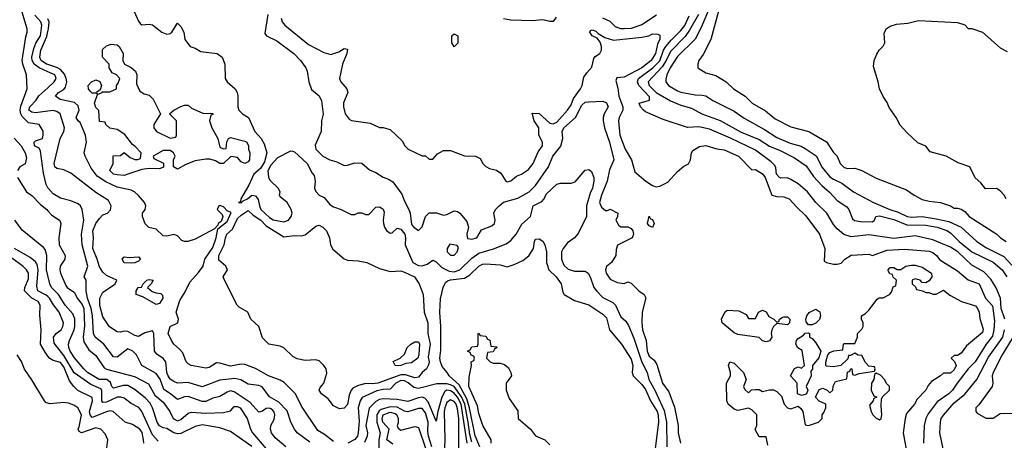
# Model space of a CAD drawing. Header units: inches. Extents: x 1793389 to 1900389, y 320802 to 470796.
# Tile 503 of 656: x 1859841 to 1865393, y 394227 to 396601. Entities that reach past the tile are written whole.
import ezdxf

# ---------------------------------------------------------------- set-up
doc = ezdxf.new("R2010")
doc.units = ezdxf.units.IN
doc.header["$MEASUREMENT"] = 0
doc.layers.add('B8359', color=7, linetype='Continuous')
doc.layers.add('B8369', color=7, linetype='Continuous')

msp = doc.modelspace()

# ---------------------------------------------------------------- linework, layer by layer
at = {"layer": 'B8359', "color": 2}
for points, elevation in [([(1860000, 395651.5), (1859989.6, 395670), (1859975.4, 395735.4), (1859958.7, 395858.7), (1859950, 395875.3), (1859925.2, 395890), (1859922, 395910), (1859930, 395918), (1859968.7, 395931.3), (1859974, 395950), (1859972.5, 395972.5), (1859950, 396008.7), (1859890, 396019.6), (1859855.5, 396055.5), (1859847.3, 396070), (1859844.2, 396090), (1859847.6, 396112.4), (1859882, 396210), (1859879.3, 396290), (1859857.6, 396350), (1859854.7, 396370), (1859875.6, 396504.4), (1859883.7, 396530), (1859882.7, 396550), (1859852.7, 396650)], 226), ([(1860000, 396307.6), (1859949.8, 396329.8), (1859922, 396350), (1859910.9, 396370), (1859909.8, 396390), (1859920.7, 396439.3), (1859932.1, 396467.9), (1859957.4, 396510), (1859966.2, 396570), (1859959.1, 396590), (1859926.7, 396626.7)], 222), ([(1860000, 396347.6), (1859992.3, 396350), (1859962.4, 396370), (1859958.8, 396378.8), (1859954.7, 396390), (1859959.2, 396430), (1859993.1, 396506.9), (1860000, 396534.7)], 218), ([(1860000, 396084.3), (1859930, 396075.4), (1859910, 396079.6), (1859892.7, 396090), (1859897.6, 396110), (1859933, 396147), (1859949.1, 396170.9), (1860000, 396217.4)], 222), ([(1859810, 395933.2), (1859850, 395889), (1859871.6, 395850), (1859878.7, 395821.3), (1859871.6, 395788.4), (1859842, 395770), (1859829.3, 395750.7)], 230), ([(1859829, 395710), (1859879, 395630), (1859910, 395609), (1859958, 395558), (1859994, 395530), (1860000, 395522.7)], 230), ([(1860000, 395157.9), (1859992.4, 395190), (1859993.3, 395270), (1859983.6, 395303.6), (1859975.1, 395315.1), (1859854, 395414), (1859814, 395470)], 234), ([(1860000, 394702.6), (1859984.2, 394724.2), (1859958.4, 394770), (1859962.7, 394850), (1859953.6, 394933.6), (1859956, 394990), (1859945.2, 395010), (1859910, 395029.6), (1859867.3, 395070), (1859869.6, 395090), (1859890, 395138), (1859889.6, 395170), (1859878.4, 395190), (1859858, 395210), (1859690.9, 395330.9)], 242), ([(1860000, 395038.4), (1859990, 395047.1), (1859943.6, 395070), (1859936.6, 395096.6), (1859944.8, 395190), (1859939.8, 395219.8), (1859930, 395235.1), (1859899.1, 395259.1), (1859812.3, 395310)], 238), ([(1860000, 394436.1), (1859990, 394439), (1859981.2, 394450), (1859910, 394569), (1859868.1, 394628.1), (1859851.4, 394671.4), (1859826.6, 394710)], 246)]:
    msp.add_lwpolyline(points, dxfattribs=dict(at, elevation=elevation))
at = {"layer": 'B8369', "color": 2}
for points, elevation in [([(1863740.3, 396690), (1863683.2, 396556.8), (1863649.2, 396490.8), (1863550, 396394), (1863508.8, 396330), (1863490.5, 396290), (1863484.9, 396264.9), (1863484, 396250), (1863498.8, 396230), (1863550, 396199.1), (1863570, 396193), (1863650, 396176.3), (1863690, 396175.5), (1863710, 396170.6), (1863750, 396145.5), (1863870, 396084.9), (1863925.5, 396045.5), (1864041.8, 395981.8), (1864110, 395937.1), (1864184.9, 395904.9), (1864247.2, 395887.2), (1864270, 395874.9), (1864332.3, 395832.3), (1864367.1, 395767.1), (1864410, 395714.9), (1864430, 395700.4), (1864477.7, 395677.7), (1864542, 395630), (1864654.8, 395570), (1864747.3, 395530), (1864794.7, 395514.7), (1864844.7, 395490), (1864870, 395486), (1864930, 395490.3), (1865010, 395477.7), (1865081.4, 395461.4), (1865150.6, 395430), (1865239.1, 395350), (1865293.7, 395313.7), (1865390, 395263.8), (1865436.2, 395216.2)], 238), ([(1860486.9, 396646.9), (1860510, 396592), (1860519.8, 396579.8), (1860530, 396571.3), (1860570, 396576), (1860590, 396571.3), (1860642, 396530), (1860670, 396518.8), (1860690, 396522.8), (1860699, 396530), (1860730, 396582), (1860750, 396562), (1860766, 396530), (1860771.3, 396490), (1860802, 396450), (1860830, 396441), (1860862.5, 396422.5), (1860954, 396410), (1860982, 396390), (1860998, 396350), (1860998.8, 396270), (1861011, 396250), (1861056, 396210), (1861066.8, 396190), (1861071, 396171), (1861070.8, 396110), (1861076, 396090), (1861098, 396070), (1861131, 396050), (1861167.3, 395970), (1861203, 395930), (1861219.5, 395899.5), (1861234, 395850), (1861221.1, 395798.9), (1861198, 395762), (1861160.4, 395730), (1861132.5, 395667.5), (1861088, 395590), (1861086.4, 395573.6), (1861074, 395570), (1861090, 395567.7), (1861100.7, 395579.3), (1861125.2, 395590), (1861149.5, 395610.5), (1861170, 395607.3), (1861185.5, 395585.5), (1861192.4, 395550), (1861201.3, 395530), (1861250, 395484.4), (1861270, 395470.5), (1861330, 395459.3), (1861356, 395470), (1861372.3, 395490), (1861378, 395510), (1861372.3, 395530), (1861350, 395569.2), (1861310, 395602), (1861306, 395610), (1861309, 395630), (1861299, 395650), (1861254.2, 395694.2), (1861246, 395710), (1861242.7, 395750), (1861258.4, 395781.6), (1861296.2, 395823.8), (1861370, 395860.7), (1861378.5, 395858.5), (1861390, 395854.8), (1861461, 395790), (1861490, 395734), (1861502, 395722), (1861506.8, 395690), (1861502.8, 395650), (1861510, 395632), (1861530, 395611.3), (1861556.9, 395596.9), (1861590, 395558), (1861610, 395544.7), (1861654, 395530), (1861710, 395502), (1861730, 395502), (1861748.7, 395511.3), (1861770, 395511.3), (1861790, 395502), (1861810, 395502), (1861850, 395542), (1861870, 395544.7), (1861879.8, 395539.8), (1861891, 395531), (1861895.3, 395515.3), (1861890.6, 395470), (1861893, 395450), (1861897.3, 395430), (1861910, 395411), (1861930, 395396), (1861942, 395398), (1861970, 395424.7), (1861990, 395418.8), (1862012.4, 395390), (1862017.1, 395370), (1862014, 395330), (1862057.1, 395230), (1862090, 395213.7), (1862110, 395212.4), (1862138.3, 395221.7), (1862170, 395244.7), (1862190, 395234.8), (1862222, 395202), (1862262.2, 395182.2), (1862290, 395178), (1862323.6, 395190), (1862390, 395254.4), (1862430, 395282.4), (1862512.7, 395307.3), (1862583.9, 395336.1), (1862610, 395354), (1862640.9, 395390), (1862673.1, 395446.9), (1862720.9, 395490), (1862737.2, 395550), (1862785.6, 395574.4), (1862799.3, 395590), (1862810, 395616), (1862870, 395672), (1862890, 395678), (1862950, 395678), (1862974, 395686), (1863030, 395751), (1863050, 395756), (1863064.5, 395744.5), (1863079.3, 395710), (1863079.3, 395690), (1863070.5, 395650.5), (1863057.6, 395622.4), (1863036.5, 395550), (1863036.5, 395490), (1862990, 395394), (1862970.2, 395369.8), (1862930, 395340.7), (1862904.9, 395310), (1862895.3, 395290), (1862895.3, 395250), (1862910, 395216.3), (1862933.4, 395193.4), (1862970, 395182.4), (1863030, 395182), (1863046.8, 395170), (1863058, 395150), (1863078.4, 395090), (1863092.7, 395070), (1863130, 395032.4), (1863185.2, 395005.2), (1863200.4, 394990), (1863230, 394924), (1863259.3, 394899.3), (1863274.9, 394874.9), (1863304.2, 394804.2), (1863348.6, 394668.6), (1863379.5, 394610), (1863388, 394570), (1863423.2, 394510), (1863475.2, 394395.2), (1863488.1, 394330), (1863490.4, 394190)], 218), ([(1861240.3, 396630), (1861223.6, 396523.6), (1861232, 396510), (1861290, 396482), (1861387.3, 396410), (1861424.9, 396370), (1861454, 396330), (1861462.8, 396310), (1861470.8, 396250), (1861486.4, 396206.4), (1861530, 396170.8), (1861543, 396143), (1861552.7, 396067.3), (1861543.7, 396030), (1861540.7, 395970), (1861506.4, 395893.6), (1861510.8, 395870), (1861550.8, 395830), (1861590, 395810.6), (1861630, 395798.8), (1861670, 395777.3), (1861690, 395779.1), (1861730, 395794), (1861770, 395790.8), (1861813.7, 395753.7), (1861850, 395738.4), (1861890, 395712), (1861920.9, 395700.9), (1861945.2, 395685.2), (1861996.7, 395616.7), (1862010, 395576), (1862036, 395530), (1862042.8, 395510), (1862050, 395446), (1862062.8, 395430), (1862090, 395411.3), (1862110, 395432), (1862129.1, 395490.9), (1862149.3, 395510.7), (1862190.9, 395510.9), (1862230, 395498), (1862250, 395502), (1862290, 395522), (1862310, 395518), (1862322, 395510), (1862362, 395462), (1862371.3, 395430), (1862362.8, 395390), (1862366.8, 395366.8), (1862390, 395362), (1862419, 395370), (1862445.2, 395414.8), (1862503.1, 395436.9), (1862518, 395450), (1862522, 395470), (1862515.3, 395510), (1862524, 395530), (1862544, 395550), (1862570, 395570.5), (1862650, 395593.4), (1862713.2, 395630), (1862750, 395664.9), (1862823.6, 395770), (1862847.3, 395830), (1862893.3, 395886.7), (1862904.5, 395930), (1862900.5, 395970), (1862909.7, 395990), (1862974.5, 396050), (1863010, 396118.8), (1863030, 396134.8), (1863050, 396138), (1863130, 396141), (1863150, 396131), (1863158.8, 396110), (1863137.3, 396070), (1863130.7, 396050), (1863130.6, 396030), (1863138, 395990), (1863166.7, 395910), (1863190.5, 395810), (1863166.4, 395753.6), (1863153, 395690), (1863121.6, 395610), (1863111.3, 395570), (1863122, 395542), (1863143.6, 395523.6), (1863156.4, 395523.6), (1863170, 395532), (1863214, 395510), (1863212, 395490), (1863202, 395470), (1863219.6, 395439.6), (1863230, 395432), (1863270, 395432), (1863290, 395422), (1863298, 395410), (1863302, 395390), (1863294, 395370), (1863211.6, 395328.4), (1863203.6, 395303.6), (1863202, 395270), (1863178, 395230), (1863150, 395208), (1863144.9, 395190), (1863147.7, 395170), (1863170, 395136), (1863210, 395118), (1863250, 395112), (1863270, 395122), (1863290, 395114), (1863332, 395070), (1863362, 395050), (1863371.1, 395031.1), (1863350.5, 394949.5), (1863348.7, 394891.3), (1863352.4, 394850), (1863373.4, 394790), (1863379.1, 394730), (1863390, 394701), (1863418.8, 394678.8), (1863434.4, 394654.4), (1863465.5, 394550), (1863501.1, 394501.1), (1863534.2, 394414.2), (1863553.4, 394310), (1863553.4, 394270), (1863568.2, 394210)], 222), ([(1863432.6, 396627.4), (1863350, 396571.5), (1863290, 396551.7), (1863248.9, 396548.9), (1863230, 396550.4), (1863200.9, 396560.9), (1863170.2, 396590.2), (1863130, 396610.5)], 230), ([(1865395.8, 394910), (1865375.8, 394970), (1865371.7, 395030), (1865347.8, 395087.8), (1865316.9, 395136.9), (1865278.7, 395178.7), (1865210, 395216.3), (1865130.6, 395290), (1865090, 395318), (1864990, 395359.3), (1864890, 395380.4), (1864770, 395366.3), (1864630, 395386), (1864530, 395375.5), (1864488.1, 395388.1), (1864450, 395421), (1864430, 395446), (1864393.4, 395510), (1864330.6, 395570), (1864283, 395630), (1864230, 395674.4), (1864190, 395699.1), (1864170, 395707.7), (1864134, 395706), (1864124.9, 395710), (1864108.9, 395730), (1864104.7, 395764.7), (1864098.7, 395778.7), (1864078.7, 395798.7), (1863990, 395864.9), (1863850, 395932), (1863730, 395983), (1863670, 395996), (1863607.3, 395992.7), (1863470, 396038), (1863370, 396080.7), (1863358.8, 396090), (1863341, 396110), (1863334, 396130), (1863393.4, 396146.6), (1863393.4, 396166.6), (1863333.1, 396230), (1863324.6, 396250), (1863330.3, 396270), (1863410.7, 396329.3), (1863450, 396368.4), (1863471.5, 396428.5), (1863484.9, 396450), (1863513.8, 396486.2), (1863570, 396541.1), (1863590.8, 396569.2), (1863616.3, 396623.7)], 230), ([(1863668.1, 396630), (1863618.5, 396541.5), (1863593.5, 396506.5), (1863510, 396422.4), (1863485.8, 396370), (1863464.2, 396335.8), (1863384.9, 396250), (1863390.3, 396230), (1863430.3, 396190), (1863510, 396143.2), (1863570, 396118.3), (1863630, 396102.6), (1863687.3, 396070), (1863791.7, 396031.7), (1863910, 395966.7), (1864010, 395925.3), (1864070, 395887.2), (1864130, 395862.6), (1864210, 395821.6), (1864276, 395776), (1864316.4, 395716.4), (1864365.1, 395665.1), (1864408.1, 395628.1), (1864450, 395581), (1864504.5, 395544.5), (1864516, 395530), (1864537.3, 395477.3), (1864548.1, 395468.1), (1864582, 395462), (1864650, 395461), (1864662, 395470), (1864669.3, 395490.7), (1864690, 395494.4), (1864770, 395472.7), (1864843.1, 395443.1), (1864950, 395441.3), (1865014.8, 395430), (1865070, 395410.3), (1865090, 395398.4), (1865138.4, 395350), (1865210, 395290.3), (1865330, 395231.8), (1865380.5, 395190), (1865408.4, 395150)], 234), ([(1863781.3, 396650), (1863738, 396490), (1863695.5, 396404.5), (1863671.3, 396370), (1863664.7, 396350), (1863664.7, 396330), (1863710, 396301), (1863766.8, 396286.8), (1863824.7, 396250), (1863866, 396210), (1863931.3, 396170), (1863971.3, 396130), (1864045.8, 396085.8), (1864100.7, 396040.7), (1864190, 395997.3), (1864290.5, 395970.5), (1864390, 395910.8), (1864430, 395851.3), (1864450.6, 395830.6), (1864466.8, 395790), (1864490, 395767.7), (1864510, 395762), (1864550, 395762.8), (1864590, 395750.8), (1864670, 395707.3), (1864841.4, 395641.4), (1864884.7, 395610), (1864930, 395586), (1864970, 395576), (1865034, 395570), (1865090, 395551.3), (1865110, 395538), (1865130, 395538), (1865150, 395531.3), (1865170, 395518), (1865196, 395490), (1865350.6, 395390.6), (1865371.3, 395370), (1865404.7, 395350)], 242), ([(1860000, 396534.7), (1860003.8, 396550), (1860006.4, 396590), (1860000, 396605.8)], 218), ([(1861315.5, 396610), (1861320.7, 396590), (1861336.3, 396570), (1861470, 396460.7), (1861555.5, 396415.5), (1861594.8, 396405.2), (1861639.6, 396420.4), (1861670, 396438.8), (1861690, 396434), (1861686, 396410), (1861662, 396350), (1861644, 396270), (1861651, 396250), (1861684.7, 396210), (1861691.3, 396190), (1861667.5, 396132.5), (1861666.8, 396110), (1861676, 396070), (1861699.6, 396039.6), (1861711.6, 396031.6), (1861816.9, 396016.9), (1861870, 395992), (1861890, 395992), (1861930, 395982), (1861996.9, 395916.9), (1862012, 395890), (1862032, 395870), (1862110, 395832), (1862130, 395832), (1862150, 395814), (1862170, 395814), (1862196.4, 395843.6), (1862230, 395862), (1862270, 395862), (1862350, 395832), (1862411.6, 395831.6), (1862436.9, 395816.9), (1862452, 395790), (1862470, 395772), (1862490, 395762), (1862530, 395752), (1862554.8, 395734.8), (1862582, 395690), (1862590, 395686), (1862610, 395692), (1862642.9, 395717.1), (1862671.5, 395728.5), (1862710, 395756), (1862736, 395790), (1862764.1, 395855.9), (1862789, 395890), (1862789, 395910), (1862769.2, 395950), (1862768.7, 395990), (1862742, 396030), (1862730, 396074), (1862770, 396072), (1862830, 396017.3), (1862850, 396013), (1862870, 396022.4), (1862930, 396090.6), (1862950, 396120.7), (1862963.1, 396156.9), (1863003.5, 396210), (1863012.8, 396230), (1863023, 396277), (1863038.3, 396301.7), (1863066.8, 396333.2), (1863077.7, 396382.3), (1863086.5, 396393.5), (1863112.3, 396410), (1863120.9, 396430), (1863122, 396450), (1863114.8, 396474.8), (1863097.2, 396497.2), (1863069, 396510), (1863055.3, 396530), (1863060.2, 396539.8), (1863070, 396544.7), (1863090, 396536), (1863102.8, 396522.8), (1863141.1, 396501.1), (1863190, 396485.7), (1863350, 396502), (1863389.4, 396510.6), (1863410, 396522), (1863439.6, 396519.6), (1863450, 396514), (1863450.7, 396490.7), (1863437.1, 396462.9), (1863426.3, 396410), (1863402.6, 396370), (1863350, 396329.8), (1863250, 396276.2), (1863207.5, 396272.5), (1863202.5, 396257.5), (1863214, 396214), (1863218.7, 396170), (1863241.3, 396110), (1863242.4, 396090), (1863221.6, 396050), (1863218, 396030), (1863224.4, 395950), (1863255.5, 395870), (1863290.7, 395810), (1863310, 395742), (1863372, 395690), (1863410, 395664.7), (1863430, 395658), (1863450, 395661), (1863495.5, 395684.5), (1863550, 395744.7), (1863586.3, 395773.7), (1863612.7, 395787.3), (1863624, 395810), (1863629.2, 395850), (1863636.5, 395863.5), (1863674.2, 395885.8), (1863710, 395890.5), (1863772.7, 395872.7), (1863813.2, 395866.8), (1863894.8, 395830), (1863970, 395754), (1863990, 395756), (1864030, 395730.7), (1864044, 395710), (1864082, 395610), (1864110, 395602.8), (1864150, 395600.5), (1864181, 395590), (1864222.4, 395542.4), (1864274.6, 395494.6), (1864350.6, 395390), (1864380.7, 395310), (1864378, 395238), (1864391, 395231), (1864430, 395221), (1864450, 395221), (1864472.5, 395227.5), (1864494, 395250), (1864530, 395272.7), (1864630, 395278), (1864650, 395270.8), (1864730, 395299.3), (1864830, 395306.4), (1864970, 395295.3), (1864990, 395287.3), (1865011, 395270), (1865030, 395246), (1865130, 395184.4), (1865190, 395133), (1865251, 395110), (1865286.4, 395030), (1865326.6, 394986.6), (1865338.9, 394901.1), (1865334.9, 394850), (1865326.1, 394813.9), (1865290.2, 394769.8), (1865228.7, 394670), (1865190, 394629.6), (1865126.7, 394550), (1865101.3, 394510), (1865080.5, 394490), (1865015.1, 394444.9), (1864963.9, 394376.1), (1864950.3, 394349.7), (1864940.5, 394310), (1864937.3, 394210)], 226), ([(1862865.2, 396614.8), (1862850, 396591.3), (1862830, 396591), (1862790, 396601), (1862730, 396594.8), (1862610, 396598.8), (1862570, 396606)], 230), ([(1865404, 395590), (1865393.2, 395610), (1865370, 395635.3), (1865350, 395648), (1865287.3, 395647.3), (1865260.4, 395680.4), (1865228.7, 395708.7), (1865198, 395770), (1865133.2, 395793.2), (1865066, 395830), (1864974.6, 395854.6), (1864950, 395888), (1864906.3, 395906.3), (1864843.7, 395963.7), (1864806.3, 396006.3), (1864784, 396050), (1864744.7, 396104.7), (1864732.9, 396132.9), (1864710, 396168), (1864689, 396210), (1864682, 396250), (1864656.4, 396336.4), (1864659, 396370), (1864673.6, 396406.4), (1864688, 396430), (1864710, 396452), (1864719, 396470), (1864716.4, 396523.6), (1864728, 396550), (1864750, 396564.7), (1864784.7, 396575.3), (1864850, 396581), (1864910, 396596), (1865130, 396586), (1865170, 396571.3), (1865190, 396552), (1865210, 396551.3), (1865270, 396531), (1865370, 396442), (1865410, 396422)], 242), ([(1861610, 394220.5), (1861560.1, 394260.1), (1861522.4, 394282.4), (1861430, 394419), (1861396, 394490), (1861332.9, 394552.9), (1861310, 394566), (1861244, 394590), (1861171.4, 394631.4), (1861110, 394654), (1861090, 394656.2), (1861030, 394645.6), (1860970, 394662.7), (1860950, 394664), (1860910, 394637.2), (1860890, 394633.2), (1860808, 394650), (1860790, 394659), (1860779, 394670), (1860760.1, 394720.1), (1860742, 394742), (1860709.5, 394769.5), (1860697.2, 394790), (1860679, 394830), (1860689.3, 394869.3), (1860733.2, 394890), (1860737.2, 394910), (1860722.9, 394950), (1860744.6, 395015.4), (1860774.8, 395065.2), (1860800.1, 395119.9), (1860850, 395174), (1860875.1, 395210), (1860885.1, 395250), (1860930, 395314.8), (1860949.6, 395370), (1860959, 395421), (1861010, 395461.6), (1861033.2, 395513.2), (1861010, 395522.7), (1860990, 395545.6), (1860970, 395552.8), (1860964.4, 395550), (1860954, 395530), (1860982, 395502), (1860986.4, 395490), (1860977.3, 395462.7), (1860959.1, 395450), (1860958, 395442), (1860939.2, 395420.8), (1860830, 395362.7), (1860789.1, 395349.1), (1860770, 395348.7), (1860754.6, 395354.6), (1860730, 395382), (1860710, 395388.7), (1860670, 395379), (1860650, 395382), (1860610, 395419), (1860569.1, 395429.1), (1860549.1, 395449.1), (1860534, 395490), (1860534, 395510), (1860549.3, 395530.7), (1860551.8, 395550), (1860543.7, 395570), (1860510, 395609.2), (1860489, 395630), (1860470, 395639.5), (1860390, 395656), (1860325.9, 395685.9), (1860278.6, 395718.6), (1860243.9, 395763.9), (1860209.6, 395830), (1860204.5, 395850), (1860218, 395910), (1860212.8, 395950), (1860181.6, 396021.6), (1860169.6, 396030), (1860159.5, 396050), (1860176.9, 396090), (1860170, 396115.6), (1860150, 396133.5), (1860068.7, 396150), (1860042, 396170), (1860059, 396190), (1860090, 396207.7), (1860099.1, 396220.9), (1860106.6, 396250), (1860103.1, 396270), (1860093.6, 396293.6), (1860070, 396320.4), (1860050, 396332), (1860000, 396347.6)], 218), ([(1860000, 396217.4), (1860035.6, 396250), (1860045.6, 396270), (1860039.6, 396290), (1860000, 396307.6)], 222), ([(1861476.6, 394216.6), (1861405.2, 394270), (1861389.6, 394289.6), (1861369.3, 394330), (1861350, 394394), (1861302.5, 394442.5), (1861250, 394472.7), (1861207.9, 394527.9), (1861190, 394535.6), (1861130, 394543.7), (1861087.9, 394567.9), (1861054.9, 394574.9), (1860970, 394567), (1860870, 394529.6), (1860790, 394552.7), (1860730, 394549.6), (1860710, 394558), (1860690, 394572.3), (1860677.6, 394590), (1860669.7, 394610.3), (1860665.1, 394670), (1860650, 394689.4), (1860613.4, 394713.4), (1860600.9, 394730), (1860597.6, 394830), (1860590, 394845.2), (1860546, 394834), (1860510, 394812), (1860490, 394818.4), (1860450, 394842), (1860430, 394842.7), (1860410, 394837.2), (1860390, 394839.3), (1860347.5, 394867.5), (1860310, 394924), (1860292.3, 394987.7), (1860292.3, 395030), (1860310, 395062.8), (1860370, 395102), (1860379.3, 395110), (1860388.7, 395130), (1860330, 395158), (1860310, 395176), (1860290, 395205.2), (1860278.4, 395250), (1860253.3, 395310), (1860257, 395370), (1860254, 395410), (1860270, 395450.8), (1860290, 395478.8), (1860310, 395498.8), (1860335.3, 395510), (1860352.7, 395527.3), (1860357.2, 395550), (1860341.2, 395581.2), (1860270, 395626), (1860130, 395734), (1860090, 395753.2), (1860050, 395761.2), (1860039, 395770), (1860036, 395790), (1860069.6, 395930), (1860089.4, 395970), (1860092.7, 395990), (1860069.4, 396070), (1860050, 396083.6), (1860030, 396088.2), (1860000, 396084.3)], 222), ([(1861342, 394190), (1861281.5, 394241.5), (1861260.9, 394270), (1861254.5, 394290), (1861257, 394310), (1861276.3, 394343.7), (1861279.8, 394370), (1861274.8, 394390), (1861262, 394402), (1861250, 394408.5), (1861230, 394406.6), (1861210, 394391.8), (1861190, 394386), (1861140.1, 394440.1), (1861050, 394500.7), (1861030, 394505.6), (1861010, 394498.7), (1860970, 394474.5), (1860930, 394464.5), (1860890, 394445.6), (1860870, 394445.1), (1860790, 394474), (1860770, 394471.8), (1860730, 394457.2), (1860692, 394490), (1860654.2, 394514.2), (1860632.9, 394572.9), (1860610, 394604.2), (1860529.2, 394650), (1860499.5, 394710), (1860479.3, 394730), (1860450, 394742.9), (1860390, 394696), (1860370, 394698), (1860316.2, 394770), (1860267, 394810), (1860256.9, 394830), (1860250.9, 394930), (1860243.1, 394970), (1860223.1, 395030), (1860216.3, 395070), (1860215.1, 395130), (1860205.2, 395150), (1860225.1, 395210), (1860192.4, 395330), (1860189.5, 395390), (1860202, 395470), (1860194, 395530), (1860184, 395550), (1860170, 395561.2), (1860130, 395579.3), (1860070, 395594), (1860030, 395618), (1860000.9, 395650), (1860000, 395651.5)], 226), ([(1860000, 395522.7), (1860019.3, 395499.3), (1860066.8, 395466.8), (1860072, 395450), (1860061.7, 395370), (1860063.6, 395330), (1860097.2, 395270), (1860096, 395250), (1860069.4, 395210), (1860066.6, 395190), (1860071.8, 395170), (1860101.3, 395101.3), (1860109.3, 395090), (1860150, 395061.2), (1860164.5, 395030), (1860193.5, 394993.5), (1860203.1, 394970), (1860206.1, 394873.9), (1860198.3, 394810), (1860202.8, 394782.8), (1860230, 394737.2), (1860270, 394706), (1860316.3, 394636.3), (1860330, 394628.2), (1860487.3, 394587.3), (1860566.5, 394546.5), (1860602.5, 394482.5), (1860650, 394442.7), (1860686.6, 394390), (1860706, 394350), (1860730, 394337.6), (1860750, 394344.5), (1860790, 394379.6), (1860810, 394385.6), (1860890, 394380.4), (1860990, 394384.5), (1861030, 394394), (1861050, 394417.2), (1861070, 394418), (1861084, 394410), (1861123.7, 394350), (1861142.9, 394290), (1861154, 394270), (1861230, 394178.4)], 230), ([(1862436.4, 394190), (1862410, 394252.7), (1862377.9, 394410), (1862361.5, 394461.5), (1862319.2, 394539.2), (1862262.4, 394590), (1862251.8, 394610), (1862222.8, 394642.8), (1862213.8, 394670), (1862210.9, 394690), (1862215.5, 394735.5), (1862215.4, 394870), (1862210.9, 394950), (1862214.3, 395025.7), (1862229.7, 395090.3), (1862242.8, 395117.2), (1862253, 395127), (1862270, 395132.9), (1862350, 395141.3), (1862379.5, 395160.5), (1862430, 395210.4), (1862450, 395221.6), (1862470, 395223.8), (1862550, 395217.3), (1862590, 395206.8), (1862630, 395218.8), (1862677.5, 395242.5), (1862712, 395268), (1862739, 395310), (1862744, 395350), (1862750, 395362), (1862770, 395364.7), (1862791.1, 395351.1), (1862802, 395330), (1862810.8, 395290), (1862810.8, 395230.8), (1862824.7, 395190), (1862866.8, 395150), (1862894, 395110), (1862902.8, 395062.8), (1862911.3, 395050), (1862970, 395016), (1863050, 394990.8), (1863130, 394938.8), (1863150, 394918), (1863166, 394850), (1863234, 394770), (1863290, 394684.7), (1863298, 394650), (1863295.5, 394610), (1863300.7, 394590), (1863350, 394542), (1863370, 394513), (1863399, 394450), (1863436.5, 394390), (1863442, 394370), (1863443.6, 394330), (1863421.1, 394150)], 214), ([(1864060.4, 394200.4), (1864050, 394246), (1864010, 394246), (1863988.4, 394288.4), (1863998, 394310), (1863998, 394370), (1863994.6, 394374.6), (1863970, 394398), (1863950, 394408), (1863890, 394395.3), (1863870, 394402), (1863835.3, 394430), (1863828, 394450), (1863826, 394550), (1863848.4, 394591.6), (1863848.7, 394610), (1863838, 394650), (1863846, 394670), (1863870, 394662), (1863922, 394610), (1863938, 394570), (1863922, 394530), (1863930, 394514), (1863950, 394494), (1863968, 394512), (1863990, 394514), (1864010, 394514), (1864030, 394502), (1864070, 394511.3), (1864091.3, 394511.3), (1864110, 394502), (1864136, 394476), (1864152, 394430), (1864171.1, 394411.1), (1864190, 394404.7), (1864230, 394418.8), (1864245.8, 394405.8), (1864257.3, 394390), (1864270, 394314), (1864290, 394311.3), (1864346, 394330), (1864366, 394350), (1864366, 394370), (1864376.4, 394383.6), (1864386, 394410), (1864386, 394430), (1864350, 394448), (1864329, 394470), (1864350, 394514), (1864370, 394522), (1864394, 394510), (1864410, 394494), (1864426, 394510), (1864428.4, 394531.6), (1864442, 394558), (1864506, 394574), (1864508.4, 394611.6), (1864522, 394618), (1864528, 394632), (1864534, 394630), (1864538, 394598), (1864550, 394594), (1864575.3, 394604.7), (1864662, 394618), (1864666, 394630), (1864662, 394642), (1864630, 394646), (1864610, 394666), (1864590, 394706), (1864570, 394708), (1864550, 394718), (1864526, 394706), (1864514, 394706), (1864510, 394686), (1864471.3, 394648.7), (1864430, 394642), (1864390, 394646), (1864386, 394650), (1864387.3, 394667.3), (1864398, 394710), (1864410, 394722), (1864432.7, 394732.7), (1864482, 394738), (1864486, 394770), (1864490, 394774), (1864550, 394774), (1864566, 394810), (1864566, 394830), (1864590, 394854), (1864598, 394870), (1864598, 394890), (1864588, 394910), (1864588, 394930), (1864610, 394942), (1864630, 394962), (1864676.4, 395023.6), (1864688.4, 395031.6), (1864710, 395032), (1864746, 395050), (1864756.4, 395063.6), (1864767.3, 395092.7), (1864782, 395098), (1864786, 395130), (1864767.3, 395147.3), (1864762, 395162), (1864747.3, 395167.3), (1864740.4, 395180.4), (1864738, 395190), (1864750, 395202), (1864770, 395202), (1864790, 395192), (1864810, 395192), (1864838, 395210), (1864870, 395216.3), (1864890, 395215.5), (1864930, 395204), (1864982, 395170), (1864984.7, 395150), (1864970, 395128), (1864950, 395115.3), (1864930, 395118), (1864918, 395130), (1864904.7, 395135.3), (1864890, 395138), (1864874, 395130), (1864874, 395110), (1864892.7, 395092.7), (1864898, 395078), (1864931.6, 395071.6), (1864950, 395062), (1864970, 395062), (1864990, 395052), (1865010, 395052), (1865050, 395074), (1865086.4, 395046.4), (1865151.1, 395011.1), (1865230, 394986), (1865242.8, 394970), (1865250.7, 394950), (1865254.8, 394914.8), (1865274.2, 394854.2), (1865270, 394835.3), (1865179.8, 394760.2), (1865150, 394718), (1865130, 394706), (1865110, 394706), (1865094, 394690), (1865112, 394672), (1865121, 394650), (1865110, 394624), (1865090, 394606), (1865050, 394606), (1865034, 394590), (1864982, 394558), (1864963.4, 394536.6), (1864950, 394509.2), (1864901.6, 394458.4), (1864886.8, 394430), (1864842, 394378), (1864833.4, 394350), (1864822.8, 394270), (1864854.8, 394094.8)], 222), ([(1861150, 394191.6), (1861030, 394277.2), (1860970, 394298), (1860870, 394314.5), (1860830, 394304.5), (1860750, 394265.1), (1860730, 394263.5), (1860710, 394269.6), (1860670, 394294), (1860650, 394297), (1860628.5, 394308.5), (1860615.6, 394330), (1860589.7, 394410), (1860576.3, 394436.3), (1860550, 394465.6), (1860492.2, 394512.2), (1860450, 394536.9), (1860423.6, 394536.4), (1860370, 394520.7), (1860360.7, 394530), (1860352.3, 394552.3), (1860332.7, 394570), (1860289.3, 394570), (1860223.6, 394610), (1860201.6, 394630), (1860150, 394692.3), (1860126, 394730), (1860118.7, 394750), (1860116.9, 394770), (1860122, 394790), (1860148.2, 394850), (1860152.6, 394870), (1860152.6, 394912.6), (1860141.3, 394941.3), (1860096.9, 394990), (1860059.7, 395050), (1860020.5, 395090), (1860011.1, 395111.1), (1860000, 395157.9)], 234), ([(1860622.3, 394222.3), (1860590, 394257), (1860530, 394389.2), (1860512.1, 394412.1), (1860470, 394435.6), (1860430, 394465.1), (1860411.2, 394471.2), (1860390, 394469.7), (1860330, 394442.6), (1860310, 394439.5), (1860303.5, 394450), (1860303.5, 394510), (1860298, 394518), (1860242.5, 394542.5), (1860148.6, 394608.6), (1860090, 394705.4), (1860036.1, 394776.1), (1860031.8, 394810), (1860047, 394830), (1860074.5, 394850), (1860084.5, 394870), (1860087.3, 394890), (1860064, 394950), (1860030.7, 394990.7), (1860009.7, 395030), (1860000, 395038.4)], 238), ([(1865050.7, 394170), (1865030.4, 394270), (1865033.4, 394330), (1865038, 394350), (1865050, 394369.2), (1865110, 394438), (1865170, 394486.6), (1865239.1, 394570), (1865304.2, 394695.8), (1865384.2, 394810), (1865394.9, 394850)], 230), ([(1862499, 394210), (1862499, 394230), (1862453.2, 394310), (1862430, 394378), (1862422, 394422), (1862374, 394530), (1862376.4, 394583.6), (1862388, 394650), (1862386, 394670), (1862402, 394678), (1862406, 394690), (1862402, 394702), (1862387.3, 394707.3), (1862382, 394722), (1862366, 394730), (1862382, 394738), (1862390, 394754), (1862422, 394758), (1862426, 394770), (1862426, 394830), (1862430, 394832), (1862438, 394818), (1862470, 394814), (1862478, 394798), (1862492.7, 394792.7), (1862498, 394758), (1862530, 394754), (1862534, 394750), (1862518, 394742), (1862510, 394726), (1862478, 394722), (1862474, 394690), (1862494, 394670), (1862510, 394662), (1862550, 394662), (1862575.3, 394655.3), (1862596.8, 394636.8), (1862611.3, 394610), (1862614, 394590), (1862584.7, 394550), (1862584.7, 394510), (1862602, 394462), (1862650, 394394), (1862652, 394350), (1862722, 394290), (1862750, 394252), (1862802, 394230), (1862830, 394202)], 210), ([(1865438.4, 394801.6), (1865381.3, 394710), (1865330.5, 394610), (1865324.9, 394590), (1865328, 394550), (1865324, 394530), (1865250, 394428), (1865232, 394410), (1865232, 394390), (1865239.6, 394379.6), (1865290, 394352), (1865330, 394351.3), (1865370, 394378), (1865450, 394380.5)], 234), ([(1860540.9, 394210), (1860539.6, 394230), (1860530.9, 394270.9), (1860518, 394290), (1860476.6, 394316.6), (1860435.3, 394330), (1860368, 394390), (1860350, 394393.3), (1860330, 394388), (1860250, 394355.1), (1860237.4, 394370), (1860234.2, 394390), (1860251.2, 394450), (1860249.4, 394469.4), (1860168.6, 394508.6), (1860145.2, 394530), (1860122, 394562), (1860090, 394642), (1860070, 394666.6), (1860030, 394677.2), (1860010, 394689), (1860000, 394702.6)], 242), ([(1862390, 394216.2), (1862379.1, 394259.1), (1862370.5, 394330), (1862350.9, 394430), (1862332.7, 394472.7), (1862290, 394529.8), (1862270, 394539.8), (1862250, 394544.8), (1862193.4, 394546.6), (1862090, 394518.5), (1862064.4, 394524.4), (1862031.2, 394551.2), (1862010, 394562), (1861990, 394563.8), (1861962.3, 394550), (1861930, 394514.7), (1861890, 394513.1), (1861854.6, 394505.4), (1861771.5, 394468.5), (1861761.1, 394450), (1861750.2, 394410), (1861754.4, 394334.4), (1861750.2, 394270), (1861744.9, 394250), (1861730, 394231.8), (1861690.8, 394210)], 218), ([(1862363.7, 394210), (1862330.4, 394430), (1862310, 394469.8), (1862290, 394493.5), (1862270, 394506.6), (1862250, 394510.7), (1862238.2, 394501.8), (1862220.7, 394470), (1862199, 394390), (1862190, 394335.3), (1862144.2, 394444.2), (1862124.9, 394464.9), (1862110, 394469.7), (1862090, 394467.3), (1862030, 394446.9), (1861970, 394457.7), (1861890, 394461.3), (1861870, 394456.9), (1861850, 394445.1), (1861812.4, 394407.6), (1861792.9, 394310), (1861802.6, 394270), (1861800.3, 394250), (1861784.7, 394215.3)], 222), ([(1862316.4, 394176.4), (1862317.8, 394350), (1862310, 394405.2), (1862301.4, 394430), (1862290, 394446.6), (1862270, 394454.7), (1862250, 394440.7), (1862238.9, 394410), (1862235.2, 394390), (1862238.4, 394230), (1862234, 394150)], 226), ([(1860323.7, 394110), (1860337.2, 394230), (1860322.7, 394262.7), (1860299, 394290), (1860270, 394297.6), (1860190, 394269.6), (1860176, 394276), (1860169.6, 394290), (1860176.9, 394303.1), (1860189.5, 394370), (1860169.5, 394409.5), (1860145.4, 394425.4), (1860115.9, 394435.9), (1860090, 394439.5), (1860010, 394433.2), (1860000, 394436.1)], 246), ([(1862165.3, 394190), (1862145.8, 394250), (1862142, 394278), (1862144.6, 394330), (1862130, 394382.9), (1862110, 394405.6), (1862090, 394405.6), (1862030, 394388), (1862010, 394391.2), (1861970, 394413.6), (1861930, 394416.5), (1861878.8, 394401.2), (1861867.6, 394392.4), (1861855.2, 394370), (1861855.2, 394330), (1861873.4, 394270), (1861865.5, 394230), (1861866, 394170)], 226), ([(1861945.2, 394205.2), (1861910.7, 394230), (1861923.8, 394290), (1861889, 394329), (1861884.8, 394350), (1861890, 394370.8), (1861930, 394386.3), (1861958.7, 394378.7), (1861968.5, 394370), (1861974.8, 394350), (1861975.3, 394324.7), (1861969.1, 394309.1), (1861976, 394296), (1861990, 394284), (1862070, 394304), (1862090, 394299), (1862130, 394182)], 230)]:
    msp.add_lwpolyline(points, dxfattribs=dict(at, elevation=elevation))
for points, elevation in [([(1862290, 396448.7), (1862278, 396470), (1862278, 396510), (1862290, 396522), (1862312, 396510), (1862311.6, 396468.4)], 226), ([(1860690, 395932), (1860722, 395938), (1860726, 395950), (1860726, 396030), (1860686, 396070), (1860709.1, 396090.9), (1860749.3, 396110.7), (1860770, 396118), (1860790, 396118), (1860810, 396102), (1860872.7, 396072.7), (1860930.9, 396070.9), (1860930, 396066), (1860918, 396062), (1860912, 396030), (1860924.7, 395990), (1860958, 395930), (1860970, 395882), (1860990, 395872), (1861006, 395874), (1861008.7, 395911.3), (1861018, 395930), (1861030, 395936), (1861110, 395916.3), (1861121, 395910), (1861130.7, 395890), (1861130.8, 395870), (1861138.8, 395850), (1861137.3, 395810), (1861130, 395799), (1861110, 395789.2), (1861090, 395799), (1861070, 395824), (1861031.1, 395828.9), (1860990, 395789.3), (1860969.4, 395789.4), (1860944.7, 395804.7), (1860913.6, 395813.6), (1860890, 395814), (1860830, 395804), (1860776.9, 395783.1), (1860730, 395758), (1860708, 395770), (1860708, 395810), (1860718, 395830), (1860708, 395850), (1860690, 395862), (1860650, 395862), (1860594, 395830), (1860598, 395818), (1860651.1, 395791.1), (1860650.9, 395769.1), (1860630, 395759), (1860570, 395762), (1860530, 395755.3), (1860450, 395729), (1860430, 395722), (1860390, 395725.2), (1860369, 395730), (1860349.2, 395750), (1860368.7, 395790), (1860367.3, 395832.7), (1860410, 395834), (1860430, 395852), (1860463.6, 395823.6), (1860490, 395812), (1860507.3, 395812.7), (1860522, 395818), (1860526, 395850), (1860490, 395888), (1860476.4, 395896.4), (1860433.6, 395953.6), (1860390, 395982), (1860348.4, 395988.4), (1860326, 396010), (1860322, 396022), (1860290, 396026), (1860288, 396088), (1860270, 396106), (1860262, 396130), (1860280.4, 396179.6), (1860306, 396190), (1860306, 396194), (1860350, 396194), (1860386, 396210), (1860386, 396230), (1860396.4, 396243.6), (1860406, 396270), (1860386, 396290), (1860362, 396302), (1860346, 396330), (1860346, 396350), (1860308, 396390), (1860307.3, 396432.7), (1860330, 396454), (1860356.4, 396463.6), (1860390, 396458.8), (1860401, 396450), (1860424.7, 396410), (1860422, 396370), (1860431, 396351), (1860470, 396330.8), (1860494, 396310), (1860501, 396290), (1860499.6, 396239.6), (1860518, 396198), (1860542.8, 396182.8), (1860570, 396176), (1860592.8, 396152.8), (1860634, 396070), (1860598, 396010), (1860598, 395990), (1860612, 395970)], 214), ([(1860278, 396182), (1860270, 396186), (1860250, 396186), (1860238, 396198), (1860228, 396210), (1860226, 396230), (1860246, 396250), (1860270, 396262), (1860292.7, 396252.7), (1860302, 396230), (1860294, 396206), (1860274, 396190)], 214), ([(1861330, 395376.3), (1861390, 395382.8), (1861430, 395381), (1861450, 395386.8), (1861510, 395436), (1861530, 395441), (1861550, 395430.7), (1861570.5, 395410), (1861587.3, 395370), (1861594, 395330), (1861605.8, 395305.8), (1861670, 395250.8), (1861690, 395244), (1861750, 395240.5), (1861798, 395230), (1861870, 395196.4), (1861930, 395179.5), (1861990, 395182.8), (1862010, 395176.3), (1862067.3, 395150), (1862094.4, 395110), (1862115.5, 395050), (1862121.3, 394950), (1862143.1, 394890), (1862143.2, 394830), (1862156.1, 394770), (1862144.6, 394695.4), (1862149.1, 394670), (1862146.9, 394653.1), (1862135.8, 394630), (1862110.4, 394610), (1862090, 394583.7), (1862070, 394580.5), (1862016.8, 394596.8), (1861990, 394597.3), (1861861, 394550), (1861830, 394546), (1861790, 394547.8), (1861744.9, 394535.1), (1861719.3, 394520.7), (1861710.3, 394509.7), (1861698, 394482), (1861690, 394428.7), (1861670, 394409), (1861644.7, 394404.7), (1861610, 394422), (1861581.2, 394461.2), (1861542, 394490), (1861528.7, 394510), (1861534.6, 394525.4), (1861555.3, 394550), (1861573.6, 394606.4), (1861568.7, 394630), (1861555.3, 394650), (1861530, 394675.3), (1861510, 394682), (1861450, 394677.2), (1861406.3, 394686.3), (1861380.2, 394700.2), (1861330, 394748.7), (1861310, 394758), (1861246, 394770), (1861210, 394806), (1861188.7, 394870), (1861144, 394910), (1861128, 394950), (1861079, 394979), (1861068, 394990), (1860995.3, 395130), (1860988.7, 395150), (1861013.2, 395190), (1861004, 395210), (1860964.7, 395244.7), (1860963.6, 395270), (1860994.5, 395330), (1861001.3, 395370), (1861009.6, 395390), (1861040.7, 395419.3), (1861070, 395478.4), (1861090, 395498), (1861130, 395524), (1861158.3, 395498.3), (1861201.3, 395470), (1861230, 395438)], 214), ([(1863410, 395428.7), (1863390, 395438), (1863382, 395450), (1863390, 395492), (1863398, 395478), (1863410, 395474), (1863418, 395450)], 222), ([(1862266.8, 395333.2), (1862252, 395310), (1862252, 395290), (1862270, 395272), (1862290, 395272), (1862308, 395290), (1862314.6, 395314.6), (1862307.3, 395327.3)], 222), ([(1860470, 395226), (1860430, 395229.3), (1860418, 395250), (1860430, 395262), (1860458, 395258), (1860510, 395262), (1860522, 395250), (1860510, 395238), (1860490, 395229.3)], 218), ([(1860610, 394993.2), (1860536, 395036), (1860498, 395050), (1860498, 395070), (1860508, 395090), (1860528.4, 395091.6), (1860538, 395110), (1860558, 395130), (1860570, 395134), (1860594, 395130), (1860582, 395110), (1860562, 395090), (1860587.3, 395067.3), (1860610, 395058.8), (1860636, 395056), (1860646.4, 395046.4), (1860647.7, 395030), (1860630, 394999.3)], 218), ([(1864110, 394894), (1864122, 394898), (1864126, 394910), (1864140.2, 394919.8), (1864150, 394924.7), (1864170, 394924.7), (1864184.7, 394910), (1864182, 394890), (1864170, 394878), (1864110, 394886), (1864091.6, 394868.4), (1864082, 394850), (1864078, 394830), (1864082, 394810), (1864070, 394788), (1864050, 394782), (1864029.1, 394789.1), (1864010, 394808), (1863890, 394824), (1863870, 394834), (1863802, 394890), (1863798, 394910), (1863818, 394950), (1863830, 394962), (1863896.9, 394956.9), (1863936.9, 394936.9), (1863950, 394914), (1863990, 394914), (1864008, 394950), (1864030, 394962), (1864050, 394952), (1864065.4, 394925.4), (1864094, 394910)], 222), ([(1864290, 394878), (1864275.3, 394895.3), (1864274, 394910), (1864279, 394930), (1864292.5, 394947.5), (1864330, 394967.3), (1864352.5, 394952.5), (1864356.3, 394930), (1864350.4, 394909.6), (1864330, 394889), (1864310, 394879)], 222), ([(1864250, 394479.3), (1864228, 394490), (1864226, 394550), (1864188, 394590), (1864210, 394632), (1864230, 394642), (1864250, 394634), (1864266, 394650), (1864253.2, 394733.2), (1864228.9, 394748.9), (1864218, 394770), (1864222, 394790), (1864230, 394802), (1864260.4, 394819.6), (1864270, 394832), (1864290, 394834), (1864294, 394830), (1864294, 394810), (1864310, 394802), (1864330, 394778), (1864358, 394730), (1864347.1, 394692.9), (1864312, 394650), (1864311.6, 394628.4), (1864302, 394618), (1864304.7, 394590), (1864276, 394530), (1864284.7, 394510), (1864278, 394490), (1864270, 394486)], 222), ([(1861970, 394646.6), (1861958, 394650), (1861947.3, 394672.7), (1861986, 394690), (1862010, 394714), (1862026, 394750), (1862046, 394770), (1862070, 394782), (1862090, 394782), (1862096, 394770), (1862092.4, 394710), (1862086, 394690), (1862050, 394663.7), (1862018.8, 394661.2), (1861990, 394649.5)], 210), ([(1864670, 394606), (1864662, 394598), (1864658, 394570), (1864644.7, 394550), (1864642, 394510), (1864658, 394478), (1864674, 394470), (1864658, 394462), (1864654, 394450), (1864634, 394426), (1864642, 394390), (1864652, 394370), (1864670, 394352), (1864690, 394342), (1864698, 394350), (1864702, 394370), (1864698, 394422), (1864700.4, 394459.6), (1864707.3, 394472.7), (1864746, 394510), (1864746, 394530), (1864730, 394546), (1864718, 394570), (1864694.6, 394594.6)], 222)]:
    msp.add_lwpolyline(points, close=True, dxfattribs=dict(at, elevation=elevation))

doc.saveas('drawing.dxf')
